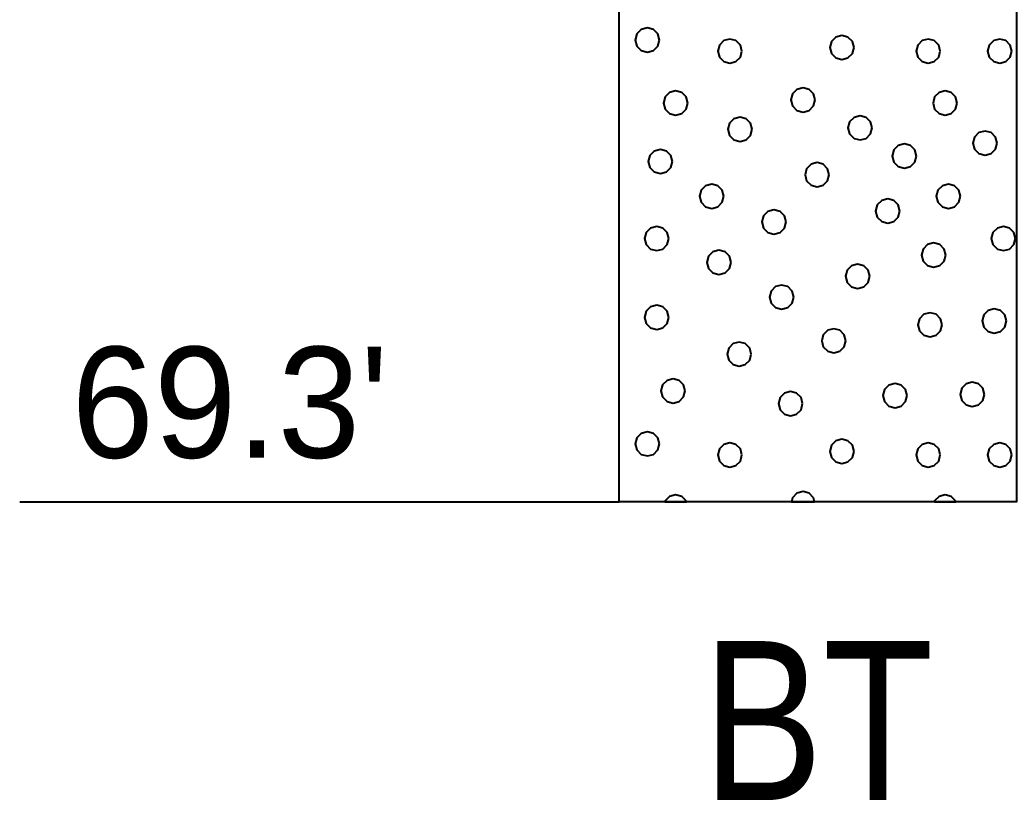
# Model space of a CAD drawing. Extents: x -582 to 653, y -817 to -3.
# Drawn here: x 123.77 to 130.04, y -261.02 to -256.11 of the extents above; entities that cross this region are included whole.
import ezdxf
from ezdxf.enums import TextEntityAlignment as Align

# ---------------------------------------------------------------- set-up
doc = ezdxf.new("R2010")
doc.units = 0
doc.header["$LTSCALE"] = 0.4
doc.layers.add('27', color=7, linetype='Continuous', lineweight=40)

msp = doc.modelspace()

# ---------------------------------------------------------------- linework, layer by layer
at = {"layer": '27'}
msp.add_line((123.7732, -259.143), (127.5406, -259.143), dxfattribs=at)
for points in [[(127.5406, -251.3429), (130.0407, -251.3429), (130.0407, -259.143), (127.5406, -259.143)], [(127.795, -256.2394), (127.7848, -256.2013), (127.7569, -256.1734), (127.7188, -256.1632), (127.6807, -256.1734), (127.6528, -256.2013), (127.6426, -256.2394), (127.6528, -256.2775), (127.6807, -256.3054), (127.7188, -256.3156), (127.7569, -256.3054), (127.7848, -256.2775)], [(128.3137, -256.3093), (128.3035, -256.2712), (128.2756, -256.2433), (128.2375, -256.2331), (128.1994, -256.2433), (128.1715, -256.2712), (128.1613, -256.3093), (128.1715, -256.3474), (128.1994, -256.3753), (128.2375, -256.3855), (128.2756, -256.3753), (128.3035, -256.3474)], [(129.018, -256.2864), (129.0078, -256.2483), (128.9799, -256.2205), (128.9418, -256.2102), (128.9037, -256.2205), (128.8758, -256.2483), (128.8656, -256.2864), (128.8758, -256.3245), (128.9037, -256.3524), (128.9418, -256.3626), (128.9799, -256.3524), (129.0078, -256.3245)], [(129.5608, -256.3093), (129.5506, -256.2712), (129.5227, -256.2433), (129.4846, -256.2331), (129.4465, -256.2433), (129.4186, -256.2712), (129.4084, -256.3093), (129.4186, -256.3474), (129.4465, -256.3753), (129.4846, -256.3855), (129.5227, -256.3753), (129.5506, -256.3474)], [(130.0109, -256.3093), (130.0006, -256.2712), (129.9728, -256.2433), (129.9347, -256.2331), (129.8966, -256.2433), (129.8687, -256.2712), (129.8585, -256.3093), (129.8687, -256.3474), (129.8966, -256.3753), (129.9347, -256.3855), (129.9728, -256.3753), (130.0006, -256.3474)], [(127.9726, -256.6356), (127.9623, -256.5975), (127.9345, -256.5696), (127.8964, -256.5594), (127.8583, -256.5696), (127.8304, -256.5975), (127.8202, -256.6356), (127.8304, -256.6737), (127.8583, -256.7016), (127.8964, -256.7118), (127.9345, -256.7016), (127.9623, -256.6737)], [(128.7735, -256.616), (128.7633, -256.5779), (128.7354, -256.55), (128.6973, -256.5398), (128.6592, -256.55), (128.6313, -256.5779), (128.6211, -256.616), (128.6313, -256.6541), (128.6592, -256.682), (128.6973, -256.6922), (128.7354, -256.682), (128.7633, -256.6541)], [(129.6672, -256.6357), (129.657, -256.5976), (129.6291, -256.5697), (129.591, -256.5595), (129.5529, -256.5697), (129.525, -256.5976), (129.5148, -256.6357), (129.525, -256.6738), (129.5529, -256.7016), (129.591, -256.7119), (129.6291, -256.7016), (129.657, -256.6738)], [(128.3775, -256.8009), (128.3673, -256.7628), (128.3394, -256.7349), (128.3013, -256.7247), (128.2632, -256.7349), (128.2353, -256.7628), (128.2251, -256.8009), (128.2353, -256.839), (128.2632, -256.8669), (128.3013, -256.8771), (128.3394, -256.8669), (128.3673, -256.839)], [(129.1326, -256.7919), (129.1224, -256.7538), (129.0945, -256.7259), (129.0564, -256.7157), (129.0183, -256.7259), (128.9904, -256.7538), (128.9802, -256.7919), (128.9904, -256.83), (129.0183, -256.8579), (129.0564, -256.8681), (129.0945, -256.8579), (129.1224, -256.83)], [(129.918, -256.8878), (129.9078, -256.8497), (129.8799, -256.8218), (129.8418, -256.8116), (129.8037, -256.8218), (129.7759, -256.8497), (129.7656, -256.8878), (129.7759, -256.9259), (129.8037, -256.9537), (129.8418, -256.964), (129.8799, -256.9537), (129.9078, -256.9259)], [(127.8764, -257.0034), (127.8662, -256.9653), (127.8383, -256.9375), (127.8002, -256.9272), (127.7621, -256.9375), (127.7342, -256.9653), (127.724, -257.0034), (127.7342, -257.0415), (127.7621, -257.0694), (127.8002, -257.0796), (127.8383, -257.0694), (127.8662, -257.0415)], [(129.4108, -256.9691), (129.4006, -256.931), (129.3727, -256.9031), (129.3346, -256.8929), (129.2965, -256.9031), (129.2686, -256.931), (129.2584, -256.9691), (129.2686, -257.0072), (129.2965, -257.0351), (129.3346, -257.0453), (129.3727, -257.0351), (129.4006, -257.0072)], [(128.8625, -257.0866), (128.8523, -257.0485), (128.8244, -257.0207), (128.7863, -257.0104), (128.7482, -257.0207), (128.7203, -257.0485), (128.7101, -257.0866), (128.7203, -257.1247), (128.7482, -257.1526), (128.7863, -257.1628), (128.8244, -257.1526), (128.8523, -257.1247)], [(128.1993, -257.2221), (128.1891, -257.184), (128.1612, -257.1561), (128.1231, -257.1459), (128.085, -257.1561), (128.0571, -257.184), (128.0469, -257.2221), (128.0571, -257.2602), (128.085, -257.2881), (128.1231, -257.2983), (128.1612, -257.2881), (128.1891, -257.2602)], [(129.6879, -257.2221), (129.6777, -257.184), (129.6498, -257.1561), (129.6117, -257.1459), (129.5736, -257.1561), (129.5458, -257.184), (129.5355, -257.2221), (129.5458, -257.2602), (129.5736, -257.2881), (129.6117, -257.2983), (129.6498, -257.2881), (129.6777, -257.2602)], [(129.3066, -257.3149), (129.2964, -257.2768), (129.2685, -257.2489), (129.2304, -257.2387), (129.1923, -257.2489), (129.1644, -257.2768), (129.1542, -257.3149), (129.1644, -257.353), (129.1923, -257.3809), (129.2304, -257.3911), (129.2685, -257.3809), (129.2964, -257.353)], [(128.5908, -257.3836), (128.5806, -257.3455), (128.5527, -257.3176), (128.5146, -257.3074), (128.4765, -257.3176), (128.4487, -257.3455), (128.4384, -257.3836), (128.4487, -257.4217), (128.4765, -257.4495), (128.5146, -257.4598), (128.5527, -257.4495), (128.5806, -257.4217)], [(127.8535, -257.4878), (127.8433, -257.4497), (127.8154, -257.4218), (127.7773, -257.4116), (127.7392, -257.4218), (127.7113, -257.4497), (127.7011, -257.4878), (127.7113, -257.5259), (127.7392, -257.5538), (127.7773, -257.564), (127.8154, -257.5538), (127.8433, -257.5259)], [(130.0337, -257.4878), (130.0235, -257.4497), (129.9956, -257.4218), (129.9575, -257.4116), (129.9194, -257.4218), (129.8915, -257.4497), (129.8813, -257.4878), (129.8915, -257.5259), (129.9194, -257.5538), (129.9575, -257.564), (129.9956, -257.5538), (130.0235, -257.5259)], [(128.2451, -257.6378), (128.2348, -257.5997), (128.207, -257.5718), (128.1689, -257.5616), (128.1308, -257.5718), (128.1029, -257.5997), (128.0927, -257.6378), (128.1029, -257.6759), (128.1308, -257.7038), (128.1689, -257.714), (128.207, -257.7038), (128.2348, -257.6759)], [(129.5951, -257.592), (129.5849, -257.5539), (129.557, -257.5261), (129.5189, -257.5158), (129.4808, -257.5261), (129.453, -257.5539), (129.4427, -257.592), (129.453, -257.6301), (129.4808, -257.658), (129.5189, -257.6682), (129.557, -257.658), (129.5849, -257.6301)], [(129.1171, -257.7255), (129.1069, -257.6874), (129.079, -257.6595), (129.0409, -257.6493), (129.0028, -257.6595), (128.975, -257.6874), (128.9647, -257.7255), (128.975, -257.7636), (129.0028, -257.7915), (129.0409, -257.8017), (129.079, -257.7915), (129.1069, -257.7636)], [(128.6391, -257.8565), (128.6289, -257.8184), (128.601, -257.7905), (128.5629, -257.7803), (128.5248, -257.7905), (128.497, -257.8184), (128.4867, -257.8565), (128.497, -257.8946), (128.5248, -257.9225), (128.5629, -257.9327), (128.601, -257.9225), (128.6289, -257.8946)], [(127.8535, -257.9836), (127.8433, -257.9455), (127.8154, -257.9176), (127.7773, -257.9074), (127.7392, -257.9176), (127.7113, -257.9455), (127.7011, -257.9836), (127.7113, -258.0217), (127.7392, -258.0496), (127.7773, -258.0598), (127.8154, -258.0496), (127.8433, -258.0217)], [(129.9765, -258.0065), (129.9663, -257.9684), (129.9384, -257.9405), (129.9003, -257.9303), (129.8622, -257.9405), (129.8343, -257.9684), (129.8241, -258.0065), (129.8343, -258.0446), (129.8622, -258.0725), (129.9003, -258.0827), (129.9384, -258.0725), (129.9663, -258.0446)], [(129.5723, -258.0306), (129.5621, -257.9925), (129.5342, -257.9646), (129.4961, -257.9544), (129.458, -257.9646), (129.4301, -257.9925), (129.4199, -258.0306), (129.4301, -258.0687), (129.458, -258.0966), (129.4961, -258.1068), (129.5342, -258.0966), (129.5621, -258.0687)], [(128.9671, -258.1311), (128.9569, -258.093), (128.929, -258.0651), (128.8909, -258.0549), (128.8528, -258.0651), (128.8249, -258.093), (128.8147, -258.1311), (128.8249, -258.1692), (128.8528, -258.1971), (128.8909, -258.2073), (128.929, -258.1971), (128.9569, -258.1692)], [(128.3722, -258.215), (128.362, -258.1769), (128.3341, -258.149), (128.296, -258.1388), (128.2579, -258.149), (128.23, -258.1769), (128.2198, -258.215), (128.23, -258.2531), (128.2579, -258.281), (128.296, -258.2912), (128.3341, -258.281), (128.362, -258.2531)], [(127.9565, -258.4463), (127.9463, -258.4082), (127.9184, -258.3803), (127.8803, -258.3701), (127.8422, -258.3803), (127.8143, -258.4082), (127.8041, -258.4463), (127.8143, -258.4844), (127.8422, -258.5123), (127.8803, -258.5225), (127.9184, -258.5123), (127.9463, -258.4844)], [(128.6951, -258.5264), (128.6849, -258.4883), (128.657, -258.4604), (128.6189, -258.4502), (128.5808, -258.4604), (128.5529, -258.4883), (128.5427, -258.5264), (128.5529, -258.5645), (128.5808, -258.5924), (128.6189, -258.6026), (128.657, -258.5924), (128.6849, -258.5645)], [(129.3523, -258.4756), (129.3421, -258.4375), (129.3142, -258.4096), (129.2761, -258.3994), (129.238, -258.4096), (129.2101, -258.4375), (129.1999, -258.4756), (129.2101, -258.5137), (129.238, -258.5416), (129.2761, -258.5518), (129.3142, -258.5416), (129.3421, -258.5137)], [(129.838, -258.4679), (129.8277, -258.4298), (129.7999, -258.402), (129.7618, -258.3917), (129.7237, -258.402), (129.6958, -258.4298), (129.6856, -258.4679), (129.6958, -258.506), (129.7237, -258.5339), (129.7618, -258.5441), (129.7999, -258.5339), (129.8277, -258.506)], [(127.795, -258.7794), (127.7848, -258.7413), (127.7569, -258.7134), (127.7188, -258.7032), (127.6807, -258.7134), (127.6528, -258.7413), (127.6426, -258.7794), (127.6528, -258.8175), (127.6807, -258.8454), (127.7188, -258.8556), (127.7569, -258.8454), (127.7848, -258.8175)], [(129.018, -258.8264), (129.0078, -258.7883), (128.9799, -258.7605), (128.9418, -258.7502), (128.9037, -258.7605), (128.8758, -258.7883), (128.8656, -258.8264), (128.8758, -258.8645), (128.9037, -258.8924), (128.9418, -258.9026), (128.9799, -258.8924), (129.0078, -258.8645)], [(128.3137, -258.8493), (128.3035, -258.8112), (128.2756, -258.7833), (128.2375, -258.7731), (128.1994, -258.7833), (128.1715, -258.8112), (128.1613, -258.8493), (128.1715, -258.8874), (128.1994, -258.9153), (128.2375, -258.9255), (128.2756, -258.9153), (128.3035, -258.8874)], [(129.5608, -258.8493), (129.5506, -258.8112), (129.5227, -258.7833), (129.4846, -258.7731), (129.4465, -258.7833), (129.4186, -258.8112), (129.4084, -258.8493), (129.4186, -258.8874), (129.4465, -258.9153), (129.4846, -258.9255), (129.5227, -258.9153), (129.5506, -258.8874)], [(130.0109, -258.8493), (130.0006, -258.8112), (129.9728, -258.7833), (129.9347, -258.7731), (129.8966, -258.7833), (129.8687, -258.8112), (129.8585, -258.8493), (129.8687, -258.8874), (129.8966, -258.9153), (129.9347, -258.9255), (129.9728, -258.9153), (130.0006, -258.8874)], [(127.9623, -259.1375), (127.9345, -259.1096), (127.8964, -259.0994), (127.8583, -259.1096), (127.8304, -259.1375), (127.8289, -259.143), (127.9638, -259.143)], [(128.7633, -259.1179), (128.7354, -259.09), (128.6973, -259.0798), (128.6592, -259.09), (128.6313, -259.1179), (128.6246, -259.143), (128.77, -259.143)], [(129.657, -259.1376), (129.6291, -259.1097), (129.591, -259.0995), (129.5529, -259.1097), (129.525, -259.1376), (129.5235, -259.143), (129.6584, -259.143)]]:
    msp.add_lwpolyline(points, close=True, dxfattribs=at)

# ---------------------------------------------------------------- texts
msp.add_text("69.3'", height=0.6976, dxfattribs=at).set_placement((124.0972, -258.8665))
at = {"layer": '27', "width": 0.85}
msp.add_text('BT', height=1, dxfattribs=at).set_placement((128.7906, -261.0198), align=Align.CENTER)

doc.saveas('drawing.dxf')
